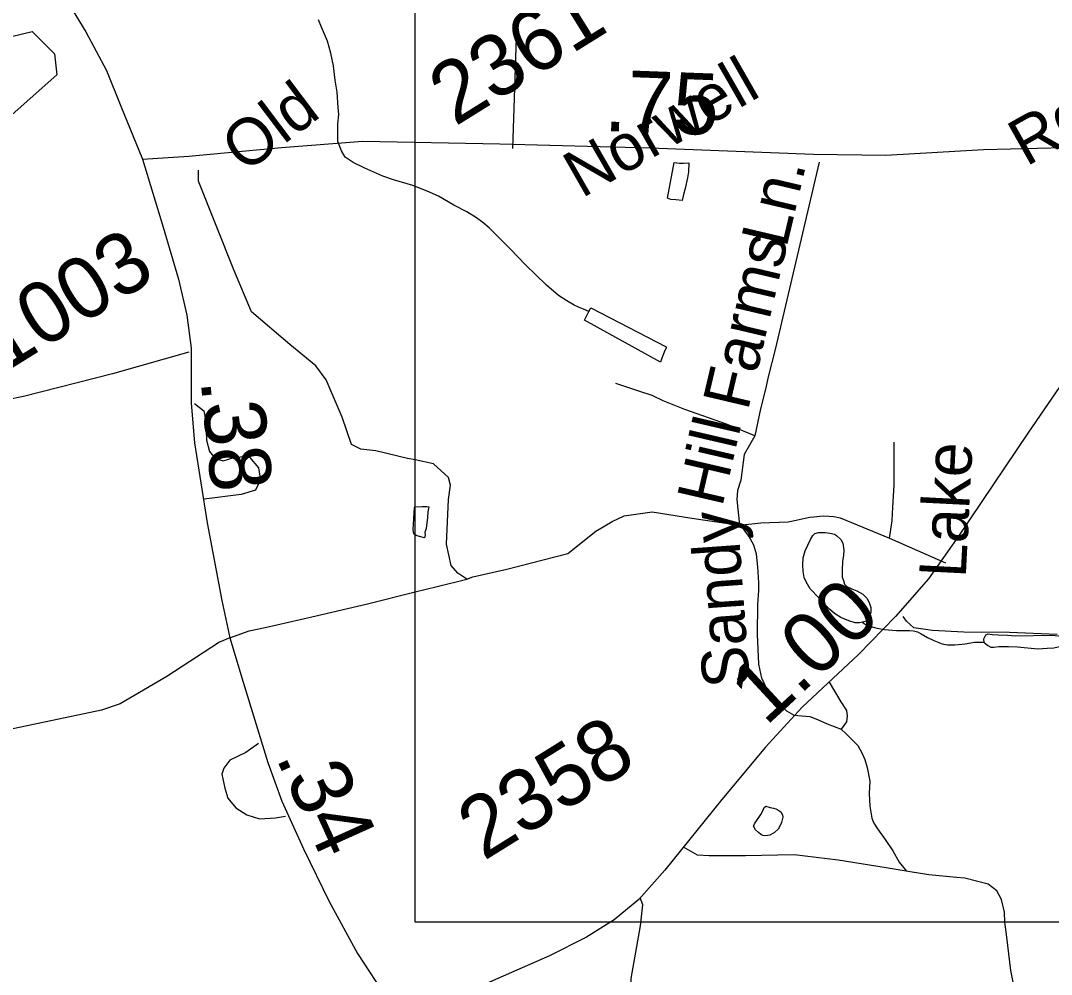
# Model space of a CAD drawing. Extents: x 2001466 to 31450019, y -30647475 to 847247.
# Drawn here: x 2179202 to 2183396, y 729877 to 733760 of the extents above; entities that cross this region are included whole.
import ezdxf

# ---------------------------------------------------------------- set-up
doc = ezdxf.new("R2010")
doc.units = 0
for name, color, linetype in [('Exist Hydrographic Misc Water Feature', 7, 'Continuous'), ('Exist Road Non-System Type 51', 7, 'Continuous'), ('Exist Road Non-System Type 51 Label', 7, 'Continuous'), ('Exist Road Secondary Mileage Hundredths English Label', 7, 'Continuous'), ('Exist Road Secondary Type 51 Attributed', 7, 'Continuous'), ('Exist Road Secondary Type 51 Label', 7, 'Continuous'), ('Exist Road Secondary Type 51 Number Label', 7, 'Continuous'), ('Map Preparation Inset Cut Line', 7, 'Continuous')]:
    doc.layers.add(name, color=color, linetype=linetype)

msp = doc.modelspace()

# ---------------------------------------------------------------- linework, layer by layer
at = {"layer": 'Exist Hydrographic Misc Water Feature'}
msp.add_line((2181514.7, 732576), (2181521.8, 732590.3), dxfattribs=at)
for points in [[(2181514.7, 732576), (2181492.5, 732585.8), (2181472.6, 732593.7), (2181454.4, 732601.7), (2181424.6, 732619.2), (2181390.4, 732641.4), (2181342.2, 732683.2), (2181297.9, 732726.8), (2181257.9, 732764.4), (2181225.7, 732798.1), (2181195.4, 732829.9), (2181141.5, 732883.9), (2181108.9, 732915.6), (2181082.8, 732937.3), (2181056.8, 732957.1), (2181018.6, 732981.1), (2180964.5, 733008.8), (2180902.2, 733044.6), (2180856.4, 733066.1), (2180798.4, 733087.9), (2180719.9, 733111.4), (2180676.2, 733127), (2180603.6, 733158.6), (2180555.8, 733182.5), (2180523.2, 733204.1), (2180507.7, 733230), (2180493.1, 733267.8), (2180492.9, 733319.8), (2180492.7, 733340.1), (2180496.6, 733378.1), (2180494.3, 733405.9), (2180489.8, 733467.9), (2180481.6, 733517.8), (2180475.5, 733575.5), (2180465, 733627.8), (2180450.9, 733675.4), (2180426.5, 733733.4), (2180414.6, 733763.2)], [(2178992.9, 733297.3), (2178851.9, 733313.3), (2178850, 733670.9), (2178883, 733722.7), (2179073.9, 733672.8), (2179249, 733715.2), (2179340.9, 733624.8), (2179349.9, 733539.3), (2179143, 733356.5), (2178992.9, 733297.3)], [(2181833.7, 733037.6), (2181861.2, 733181.9), (2181882.9, 733179.9), (2181899.1, 733179.9), (2181921.3, 733180.2), (2181919.4, 733143.9), (2181915.5, 733120.2), (2181905.7, 733075.9), (2181900, 733052), (2181893.8, 733028.1), (2181867.8, 733029.7), (2181847.7, 733031.9), (2181833.7, 733037.6)], [(2181521.8, 732590.3), (2181829.4, 732431.8), (2181829.6, 732427.8), (2181821.4, 732409.5), (2181811.6, 732385.9), (2181805.4, 732369.8), (2181496.8, 732539.8), (2181514.7, 732576)], [(2180863.4, 731780.4), (2180859.5, 731760.7), (2180857.7, 731736.6), (2180852.1, 731692.5), (2180847.6, 731676.5), (2180848.2, 731666.7), (2180846.2, 731654.4), (2180825.9, 731660.3), (2180812.2, 731664.4), (2180802.1, 731670.4), (2180799.9, 731688.2), (2180801.7, 731732.1), (2180804, 731758.1), (2180805.2, 731776.2), (2180807.6, 731780.3), (2180837.4, 731782.3), (2180855.6, 731782.4), (2180863.4, 731780.4)], [(2182627.5, 731311), (2182615.2, 731308.8), (2182597.3, 731308.6), (2182571.5, 731316.6), (2182539.3, 731330.4), (2182513.5, 731346), (2182493.2, 731364.1), (2182464.9, 731394), (2182438.8, 731421.4), (2182425.1, 731435.6), (2182414.6, 731447.4), (2182398.6, 731475.4), (2182390.4, 731493.2), (2182386.3, 731517.4), (2182384.3, 731545.2), (2182385.9, 731573.4), (2182394.1, 731601.4), (2182415.9, 731647.6), (2182425.3, 731663.6), (2182433.3, 731671.7), (2182449.3, 731675.8), (2182475.3, 731675.9), (2182495.4, 731673.7), (2182513.5, 731669.8), (2182521.3, 731664.1), (2182539.5, 731648.3), (2182547.9, 731632.1), (2182551.8, 731604.3), (2182550.2, 731584.3), (2182546.3, 731558.1), (2182544.4, 731524.3), (2182544.4, 731494.3), (2182550.4, 731480.4), (2182554.7, 731466.4), (2182564.5, 731456.4), (2182584.6, 731446.5), (2182604.5, 731438.6), (2182628.9, 731424.7), (2182646.8, 731407), (2182656.6, 731386.8), (2182661.3, 731370.7), (2182661.3, 731352.9), (2182657.4, 731334.9), (2182651.5, 731322.8), (2182643.5, 731314.7), (2182627.5, 731311)], [(2182627.5, 731311), (2182635.5, 731304.9), (2182657.6, 731295.1), (2182685.5, 731287.2), (2182717.7, 731281.1), (2182765.5, 731277.6), (2182819.6, 731277.9), (2182835.4, 731275.9), (2182851.8, 731271.8), (2182865.8, 731264), (2182891.6, 731248.3), (2182917.6, 731236.3), (2182951.9, 731222.6), (2182973.8, 731218.9), (2183004, 731218.8), (2183045.8, 731223), (2183067.9, 731227.4), (2183083.9, 731229.4), (2183099.7, 731229.5), (2183121.7, 731229.4)], [(2183491.6, 731209.6), (2183495.7, 731213.8), (2183497.5, 731227.7), (2183497.7, 731233.8), (2183495.7, 731243.9), (2183491.6, 731247.7), (2183397.5, 731257), (2183249.6, 731254.3), (2183217.6, 731256.3), (2183179.7, 731258), (2183155.7, 731259.9), (2183137.9, 731261.8), (2183131.9, 731259.5), (2183127.8, 731257.7), (2183119.4, 731241.5), (2183121.7, 731229.4)], [(2183121.7, 731229.4), (2183137.7, 731215.6), (2183150, 731209.7), (2183161.8, 731209.9), (2183182.1, 731211.7), (2183222.1, 731212.2), (2183258, 731210.4), (2183341.7, 731203), (2183379.4, 731205), (2183405.7, 731207.2), (2183435.6, 731213.2), (2183467.8, 731209.5), (2183491.6, 731209.6)], [(2182233.8, 730562.8), (2182252, 730556.8), (2182266.2, 730554.7), (2182275.6, 730550.8), (2182287.9, 730545), (2182295.9, 730539.3), (2182301.9, 730527), (2182304.1, 730517.3), (2182298.2, 730495.1), (2182292, 730481), (2182284.6, 730469.2), (2182270.3, 730455.1), (2182250.4, 730444.7), (2182242.4, 730442.7), (2182230.1, 730440.9), (2182222.3, 730442.9), (2182214.1, 730446.6), (2182204.5, 730454.5), (2182192.4, 730466.5), (2182184.4, 730480.3), (2182188.3, 730490.6), (2182213.7, 730528.5), (2182222.1, 730542.7), (2182227.8, 730556.8), (2182233.8, 730562.8)]]:
    msp.add_lwpolyline(points, dxfattribs=at)
at = {"layer": 'Exist Road Non-System Type 51'}
for p, q in [((2181205.1, 733238.9), (2181220.3, 733690.8)), ((2182737.8, 731652.6), (2182965.5, 731552)), ((2181734.2, 730161.2), (2181722.7, 730188.9))]:
    msp.add_line(p, q, dxfattribs=at)
for points in [[(2182451.9, 733183.8), (2182271.9, 732421.4), (2182244.4, 732309.3), (2182232.7, 732259.2), (2182213.1, 732179.2), (2182189.3, 732070.1)], [(2180807.5, 731971.3), (2180776.2, 731978), (2180647.2, 732008.4), (2180586.4, 732016), (2180548.5, 732035), (2180510.5, 732145.1), (2180446, 732297), (2180404.2, 732354), (2180298, 732441.4), (2180142.3, 732574.3), (2180070.2, 732745.2), (2179926, 733105.9), (2179926, 733151.5)], [(2179886.8, 732410.2), (2179576.8, 732322.4), (2179214.2, 732230.2), (2179148.1, 732216), (2179068.3, 732197.6), (2178986.4, 732181.1), (2178918.3, 732166.9), (2178626.7, 732105.5), (2178554.6, 732091), (2178189.1, 732013.3), (2177991.3, 731972.3), (2177827.3, 731935.5), (2177685.5, 731920.8)], [(2182189.3, 732070.1), (2182074, 732116.5), (2181905, 732176.3), (2181816.6, 732212.7), (2181772.4, 732233.5), (2181717.8, 732251.7), (2181624.3, 732283)], [(2179909.4, 732200.6), (2179948.1, 732171), (2179955.6, 732129.2), (2179959.4, 732051.4), (2179970.8, 732005.8), (2179993.6, 731977.3), (2180025.9, 731967.8), (2180069.5, 731981.1), (2180107.5, 731984.9), (2180134, 731983), (2180170.1, 731939.4), (2180175.8, 731905.2), (2180172, 731876.7), (2180158.7, 731848.2), (2180099.9, 731831.1), (2179949.5, 731811.5)], [(2182189.3, 732070.1), (2182146.7, 731994.2), (2182133.1, 731888.8), (2182119.8, 731847), (2182116, 731810.9), (2182127.2, 731705.4)], [(2182737.8, 731652.6), (2182749.1, 731723.3), (2182749.5, 731753.6), (2182751.4, 731777.8), (2182756.9, 731869.7), (2182755.9, 732044.1)], [(2181018.4, 731486.1), (2180981.2, 731510.9), (2180954.6, 731541.3), (2180935.6, 731628.7), (2180943.2, 731810.9), (2180951, 731869.4), (2180943.2, 731900.6), (2180882.5, 731955.3), (2180807.5, 731971.3)], [(2181018.4, 731486.1), (2181042.4, 731495.3), (2181180.7, 731527.2), (2181428.3, 731591), (2181543.1, 731682.1), (2181608.7, 731721.1), (2181658, 731744.5), (2181772.4, 731760.1), (2181933.6, 731734.1), (2182127.2, 731705.4)], [(2182127.2, 731705.4), (2182213.6, 731715), (2182325.5, 731719.5), (2182357.6, 731725.9), (2182363.4, 731727.8), (2182413.4, 731738.1), (2182429.5, 731740.2), (2182454.1, 731742.7), (2182470.9, 731743.7), (2182511.1, 731741.5), (2182537, 731736), (2182737.8, 731652.6)], [(2182348.5, 730932.7), (2182319.9, 730948.3), (2182275.7, 730995.1), (2182236.7, 731041.9), (2182218.5, 731083.5), (2182205.5, 731140.8), (2182200.3, 731263), (2182201.9, 731383), (2182205.9, 731439.4), (2182205.9, 731471.6), (2182202.1, 731536.3), (2182196.1, 731588.4), (2182185.8, 731624.7), (2182165.6, 731661), (2182146.7, 731687.3), (2182127.2, 731705.4)], [(2180808.3, 731435), (2180896.7, 731455.8), (2181018.4, 731486.1)], [(2180053.5, 731247.7), (2180132.4, 731276.3), (2180197.4, 731289.3), (2180387.2, 731333.5), (2180613.3, 731385.5), (2180808.3, 731435)], [(2183419.1, 731261.5), (2183225.5, 731269.1), (2183039.5, 731271), (2182912.4, 731276.7), (2182836.5, 731288.1), (2182806.1, 731314.6), (2182793.5, 731334.2)], [(2182492, 731067.6), (2182539.2, 730987.2), (2182562, 730951.2), (2182565.8, 730928.4), (2182562, 730905.6), (2182540.8, 730876)], [(2182348.5, 730932.7), (2182413.5, 730927.5), (2182444.6, 730914.5), (2182483.6, 730896.8), (2182540.8, 730876)], [(2182538.7, 730876.7), (2182540.8, 730876), (2182561.7, 730857), (2182592.4, 730825.9), (2182608.2, 730809.4), (2182626.3, 730776.6), (2182636.6, 730752.2), (2182646.8, 730720.2), (2182657.2, 730664.2), (2182655.4, 730614.2), (2182657.7, 730562.2), (2182666.1, 730513.4), (2182673.7, 730493.1), (2182688.3, 730470.4), (2182720.3, 730426.5), (2182750.6, 730380.7), (2182776.9, 730334.8), (2182806.8, 730297.5)], [(2180170.9, 730817.1), (2180118.4, 730781.1), (2180053.8, 730748.8), (2180029.5, 730716.5), (2180021.5, 730692.3), (2180033.6, 730635.7), (2180045.7, 730595.3), (2180078, 730554.9), (2180122.4, 730526.6), (2180174.9, 730510.5), (2180239.5, 730514.5), (2180279.7, 730521.8)], [(2182821.5, 730295.1), (2182723.6, 730311.1), (2182528.6, 730342.1), (2182349.4, 730364.3), (2182152.2, 730360.2), (2182003.4, 730359.5), (2181955.9, 730363.3), (2181899.4, 730395.7)], [(2183009.9, 730272.5), (2182898.2, 730282.6), (2182821.5, 730295.1)], [(2183206.8, 730090.1), (2183204.8, 730130.4), (2183192.8, 730182.8), (2183174.6, 730217), (2183139.2, 730244.7), (2183044.3, 730269.3), (2183009.9, 730272.5)], [(2181708.1, 729321), (2181693.6, 729355.2), (2181663.4, 729483.3), (2181671.4, 729580.8), (2181684.2, 729648.3), (2181684.9, 729689.3), (2181683.6, 729734.3), (2181685.2, 729756.3), (2181686.9, 729779.4), (2181685.9, 729800.6), (2181685.9, 729861), (2181724.2, 730074.6), (2181734.2, 730161.2)], [(2183725.4, 729135), (2183685.2, 729193.4), (2183616.7, 729292.2), (2183548.3, 729354.6), (2183447.6, 729445.3), (2183393.3, 729489.6), (2183349.8, 729544.2), (2183311.5, 729608.6), (2183263.2, 729731.5), (2183231, 729892.7), (2183214.9, 730029.7), (2183206.8, 730090.1)]]:
    msp.add_lwpolyline(points, dxfattribs=at)
at = {"layer": 'Exist Road Secondary Type 51 Attributed'}
for points in [[(2178032.9, 736729.3), (2178052.4, 736571.8), (2178074.2, 736411.1), (2178140.2, 736120), (2178217.6, 735883.4), (2178301.3, 735703.3), (2178448.8, 735433.1), (2178674.9, 735035.2), (2178891.5, 734660.3), (2179090.3, 734316.9), (2179300.6, 733988.1), (2179468, 733713.7), (2179551.7, 733556.7), (2179610.3, 733412.1), (2179698.7, 733195.4)], [(2179698.7, 733195.4), (2179887.1, 733208), (2180263.8, 733243.6), (2180594.5, 733268.7), (2181152.2, 733258.2), (2181763.3, 733241.5), (2182427.7, 733216.3), (2182722.8, 733212.1), (2183120.4, 733235.2), (2183449.5, 733243.6), (2183663.5, 733234.1), (2183916.7, 733217.4)], [(2179698.7, 733195.4), (2179781.9, 732919), (2179844.7, 732707.4), (2179878.2, 732560.8), (2179896, 732426.8), (2179897, 732202.7), (2179910.1, 732041.5), (2179961.9, 731715.8), (2180020.5, 731399.6), (2180053.5, 731247.7)], [(2183916.7, 733217.4), (2183900.5, 733082.3), (2183871.2, 732966.1), (2183846.1, 732900.1), (2183799, 732814.2), (2183626.9, 732566.1), (2183528.5, 732413.2), (2183299.9, 732080.2), (2183017.9, 731661.4), (2182896.5, 731487.5), (2182762, 731334.6), (2182611.4, 731179.7), (2182382.7, 730965), (2182233.1, 730802.7), (2182055.7, 730589.1), (2181822.9, 730301.1), (2181717.2, 730182.8), (2181616.8, 730100.1), (2181505.3, 730028.9), (2181354.7, 729953.5), (2180956, 729778.6), (2180827.3, 729714.7), (2180778.1, 729637.3)], [(2180053.5, 731247.7), (2180011.6, 731229.9), (2179797.6, 731089.6), (2179607.2, 730978.6), (2179531.8, 730953.5), (2179047.4, 730850.9), (2178599.5, 730750.4), (2178114, 730639.4), (2177965.4, 730589.1), (2177851.4, 730530.5), (2177518.6, 730335.7), (2177206.8, 730147.2), (2176986, 730069.7), (2176853.4, 730037), (2176766.8, 730017.6), (2176657.8, 730002.7), (2176586.2, 729998.3), (2175880, 729957.7), (2175796.7, 729946.3)], [(2180053.5, 731247.7), (2180107.9, 731066.6), (2180208.3, 730739.9), (2180265.9, 730582.8), (2180353.8, 730388), (2180458.4, 730174.4), (2180573.5, 729962.9), (2180693.9, 729778.6), (2180778.1, 729637.3)]]:
    msp.add_lwpolyline(points, dxfattribs=at)
at = {"layer": 'Map Preparation Inset Cut Line'}
for p, q in [((2180807.5, 733256.3), (2180807.5, 736310.6)), ((2180807.5, 731971.3), (2180807.5, 733256.3)), ((2180807.5, 731406.9), (2180807.5, 731971.3)), ((2181738, 730090), (2181652.5, 730090)), ((2183024.5, 730090), (2181738, 730090)), ((2183230.3, 730090), (2183024.5, 730090)), ((2185805.9, 730090), (2183230.3, 730090))]:
    msp.add_line(p, q, dxfattribs=at)
msp.add_lwpolyline([(2181652.5, 730090), (2180807.5, 730090), (2180807.5, 731406.9)], dxfattribs=at)

# ---------------------------------------------------------------- texts
at = {"layer": 'Exist Road Non-System Type 51 Label'}
for s, rotation, p in [('Ln.', 76.7115, (2182317.9, 732830.5)), ('Farms', 76.7115, (2182161.2, 732168)), ('Hill', 76.9485, (2182056.4, 731775.8)), ('Sandy', 94.0394, (2182169.2, 731051))]:
    msp.add_text(s, height=190, rotation=rotation, dxfattribs=at).set_placement(p)
at = {"layer": 'Exist Road Secondary Mileage Hundredths English Label'}
for s, rotation, p in [('.75', 357.8645, (2181574.1, 733310.7)), ('.38', 275.689, (2179934.5, 732295.5)), ('1.00', 42.7074, (2182234, 730884.8)), ('.34', 294.2895, (2180239.1, 730761.9))]:
    msp.add_text(s, height=250, rotation=rotation, dxfattribs=at).set_placement(p)
at = {"layer": 'Exist Road Secondary Type 51 Label'}
for s, rotation, p in [('Norwell', 29.7826, (2181485.3, 733034.8)), ('Old', 36.9907, (2180114.5, 733134.8)), ('Rd.', 29.314, (2183293.7, 733163.8)), ('Lake', 87.1087, (2183047.6, 731488.7))]:
    msp.add_text(s, height=190, rotation=rotation, dxfattribs=at).set_placement(p)
at = {"layer": 'Exist Road Secondary Type 51 Number Label'}
for s, p in [('2361', (2180969.9, 733327.1)), ('1003', (2179129.6, 732321.1)), ('2358', (2181086.6, 730337.5))]:
    msp.add_text(s, height=250, rotation=31.918, dxfattribs=at).set_placement(p)

doc.saveas('drawing.dxf')
